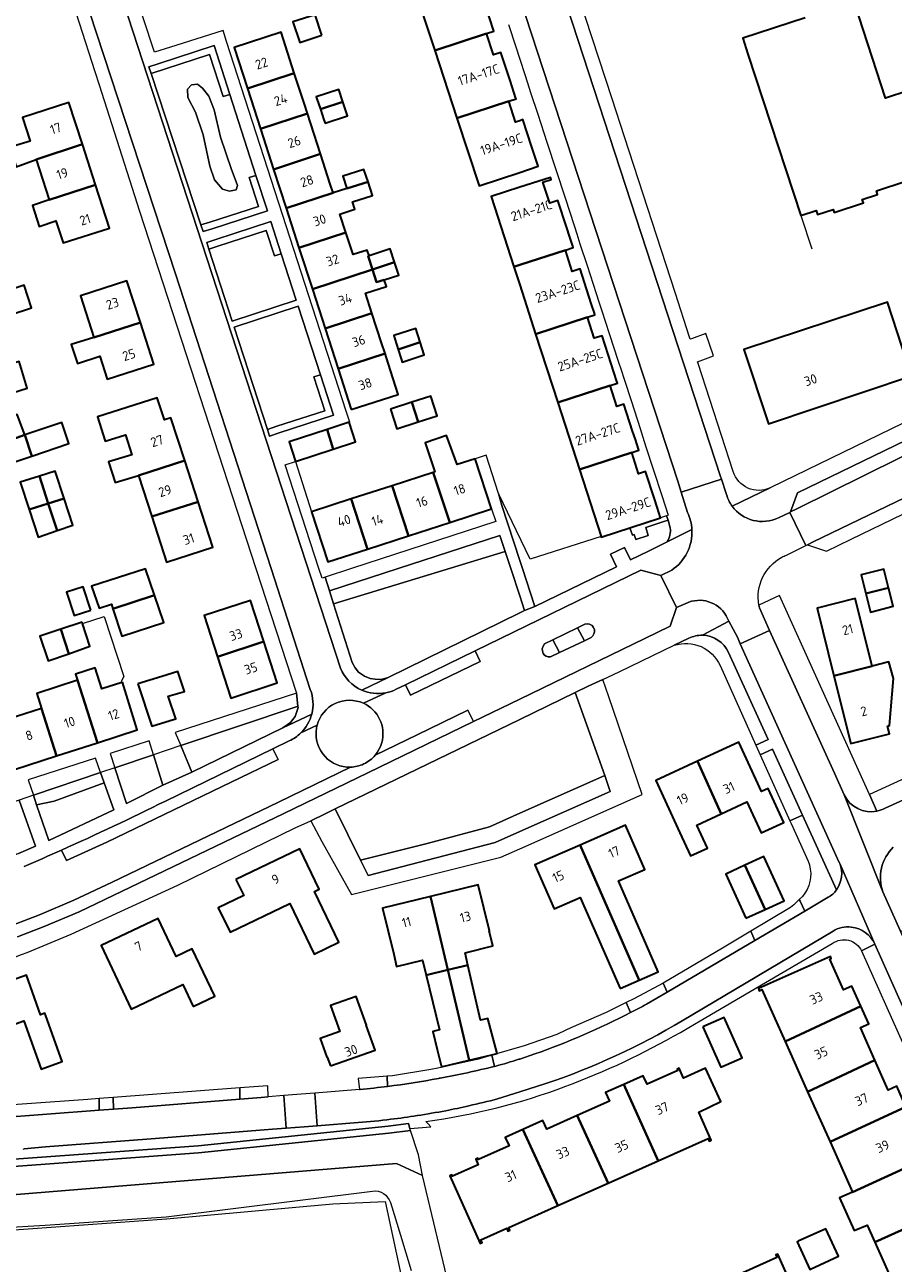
# Model space of a CAD drawing. Extents: x 150256 to 156914, y 461459 to 469481.
# Tile 382 of 656: x 155930 to 156053, y 463401 to 463577. Entities that reach past the tile are written whole.
import ezdxf
from ezdxf.enums import TextEntityAlignment as Align

# ---------------------------------------------------------------- set-up
doc = ezdxf.new("R2010")
doc.units = 0
doc.header["$LTSCALE"] = 0.75
for name, color, linetype, lineweight in [('B-RO-GR-BEPLANTING_CULTUUR_BODEMBEDEKKER-GV', 251, 'CONTINUOUS', 18), ('B-RO-GR-BEPLANTING_CULTUUR_HEESTERS-GV', 251, 'CONTINUOUS', 18), ('B-RO-GR-BEPLANTING_CULTUUR_VASTE PLANTENVAK-GV', 251, 'CONTINUOUS', 18), ('B-RO-GR-GROENVOORZIENING-GV', 251, 'CONTINUOUS', 18), ('B-RO-GR-HAAG-GV', 251, 'CONTINUOUS', 13), ('B-RO-IE-TERREINAFSCHEIDING_KUNSTMATIG_HEKWERK-G', 251, 'IE-TERREINAFSCHEIDING-KUNSTMATIG', 18), ('B-RO-IE-TERREINAFSCHEIDING_KUNSTMATIG_MUUR-G', 251, 'IE-TERREINAFSCHEIDING-KUNSTMATIG-DICHT', 18), ('B-RO-OG-BEBOUWING-GV', 6, 'CONTINUOUS', 35), ('B-RO-OG-BEBOUWING-T18', 1, 'CONTINUOUS', 18), ('B-RO-OG-TERREIN_CULTUURSCHEIDING-GV', 251, 'CONTINUOUS', 18), ('B-RO-OG-WATER_SLOOT-GV', 251, 'CONTINUOUS', 18), ('B-RO-VH-VERHARDING_ASFALT-GV', 251, 'CONTINUOUS', 18), ('B-RO-VH-VERHARDING_BETONSTRAATSTEEN-GV', 251, 'CONTINUOUS', 18), ('B-RO-VH-VERHARDING_TEGEL-GV', 251, 'CONTINUOUS', 18)]:
    doc.layers.add(name, color=color, linetype=linetype, lineweight=lineweight)
doc.styles.add('NLCS-ISO-M200-T18', font='NLCS-ISO.ttf', dxfattribs={"height": 360})
doc.linetypes.add('IE-TERREINAFSCHEIDING-KUNSTMATIG', pattern='A,4,[82,NLCS.SHX,S=0.75,R=90,X=0,Y=0],4,-2', length=10)
doc.linetypes.add('IE-TERREINAFSCHEIDING-KUNSTMATIG-DICHT', pattern='A,8,-1,[82,NLCS.SHX,S=0.75,R=90,X=0,Y=0],-1', length=10)

msp = doc.modelspace()

# ---------------------------------------------------------------- linework, layer by layer
at = {"layer": 'B-RO-GR-BEPLANTING_CULTUUR_BODEMBEDEKKER-GV'}
msp.add_lwpolyline([(155968.51, 463480.466), (155968.332, 463482.301), (155951.106, 463476.729), (155951.888, 463474.864), (155968.385, 463480.424)], close=True, dxfattribs=at)
at = {"layer": 'B-RO-GR-BEPLANTING_CULTUUR_HEESTERS-GV'}
for points in [[(156011.561, 463504.533), (156001.473, 463501.323), (155996.973, 463510.671), (155997.441, 463508.952), (156000, 463501.155), (156000.379, 463500), (156002.103, 463494.748), (156002.146, 463494.618), (156013.753, 463500.248), (156012.893, 463502.045), (156014.865, 463503.007), (156015.715, 463501.216), (156018.264, 463502.472), (156020.955, 463503.799)], [(156021.38, 463505.776), (156021.052, 463506.857), (156020.479, 463506.672), (156017.887, 463505.835), (156018.219, 463504.68), (156016.489, 463504.123), (156016.238, 463504.809), (156015.988, 463504.74), (156015.652, 463505.758), (156020.022, 463507.141), (156020.005, 463507.194), (156011.582, 463504.469), (156011.561, 463504.533)], [(156024.018, 463490.11), (156021.925, 463489.096)], [(156033.521, 463474.923), (156035.265, 463475.709), (156029.65, 463488.074)], [(156028.434, 463486.212), (156033.521, 463474.923)]]:
    msp.add_lwpolyline(points, dxfattribs=at)
for points in [[(156020.955, 463503.799, 0.1584989), (156021.38, 463505.776)], [(156025.939, 463490.524, 0.1186735), (156024.018, 463490.11)], [(156029.65, 463488.074, 0.2871584), (156025.939, 463490.524)], [(156021.925, 463489.096, -0.3859264), (156028.434, 463486.212)]]:
    msp.add_lwpolyline(points, format="xyb", dxfattribs=at)
for points in [[(155972.997, 463496.842), (155973.584, 463494.984), (155997.93, 463502.406), (155997.184, 463504.673), (155982.751, 463500)], [(155942.544, 463471.714), (155948.002, 463473.554), (155947.396, 463475.529), (155941.882, 463473.745)], [(156040.133, 463464.986), (156035.885, 463474.344), (156034.137, 463473.556), (156038.36, 463464.182)], [(155930.967, 463467.812), (155940.496, 463471.024), (155939.766, 463473.06), (155930.232, 463469.977)], [(155978.485, 463456.424), (155996.526, 463461.09), (156000, 463462.636), (156012.827, 463468.346), (156012.088, 463470.598), (156000, 463465.262), (155995.726, 463463.303), (155986.854, 463460.934), (155977.408, 463458.602)], [(155921.338, 463421.756), (155925.378, 463421.954), (155940.315, 463423.078), (155940.28, 463424.746), (155938.686, 463424.625), (155921.306, 463423.395)], [(155942.311, 463423.229), (155945.005, 463423.431), (155960.289, 463424.655), (155960.253, 463426.253), (155942.275, 463424.893)]]:
    msp.add_lwpolyline(points, close=True, dxfattribs=at)
at = {"layer": 'B-RO-GR-BEPLANTING_CULTUUR_VASTE PLANTENVAK-GV'}
for points in [[(156044.955, 463454.365), (156040.133, 463464.986), (156038.36, 463464.182), (156038.533, 463463.797), (156040.935, 463458.467), (156041.131, 463457.905), (156041.255, 463457.323), (156041.307, 463456.73), (156041.286, 463456.135), (156041.191, 463455.547), (156041.024, 463454.975), (156040.789, 463454.429), (156040.487, 463453.915), (156040.125, 463453.443), (156039.69, 463453.011), (156039.809, 463452.75)], [(156039.809, 463452.75), (156040.452, 463451.342), (156043.804, 463453.314)], [(156015.738, 463436.942), (156015.116, 463438.365), (156012.274, 463436.945), (156007.234, 463434.771), (156006.551, 463434.455), (156005.253, 463433.853), (156000.638, 463432.208), (155996.045, 463430.878), (155996.419, 463429.301), (155996.604, 463429.347)], [(155996.419, 463429.301), (155996.045, 463430.878), (155993.973, 463430.278), (155993.078, 463430.085), (155988.356, 463429.065), (155987.405, 463428.86), (155981.93, 463427.969), (155981.173, 463427.911), (155981.244, 463426.464)], [(155999.875, 463430.314), (156000, 463430.353), (156002.157, 463431.075)], [(155988.46, 463427.599), (155988.577, 463427.619), (155988.694, 463427.639)]]:
    msp.add_lwpolyline(points, dxfattribs=at)
for points in [[(156043.804, 463453.314, 0.1089733), (156044.955, 463454.365)], [(156002.157, 463431.075, 0.0333368), (156015.738, 463436.942)], [(155996.604, 463429.347, 0.0113167), (155999.875, 463430.314)], [(155988.694, 463427.639, 0.0147699), (155996.419, 463429.301)], [(155981.244, 463426.464, 0.0137286), (155988.46, 463427.599)]]:
    msp.add_lwpolyline(points, format="xyb", dxfattribs=at)
msp.add_lwpolyline([(156033.355, 463447.166), (156032.833, 463448.503), (156028.78, 463446.1), (156020.363, 463441.122), (156020.919, 463439.849)], close=True, dxfattribs=at)
at = {"layer": 'B-RO-GR-GROENVOORZIENING-GV'}
for points in [[(155958.853, 463567.324), (155956.616, 463574.272), (155948.67, 463571.678), (155947.345, 463571.245), (155947.658, 463570.296), (155955.972, 463573.01), (155957.901, 463567.018)], [(155962.554, 463555.83), (155961.602, 463555.523), (155962.922, 463551.423), (155956.027, 463549.198), (155954.746, 463548.785), (155955.059, 463547.835), (155956.338, 463548.248), (155964.18, 463550.778)], [(155955.87, 463545.346), (155957.151, 463545.766), (155964.015, 463548.017), (155965.188, 463544.397), (155966.14, 463544.705), (155964.657, 463549.28), (155956.84, 463546.716), (155955.562, 463546.297)], [(155964.18, 463519.765), (155964.489, 463518.815), (155965.828, 463519.25), (155973.574, 463521.769), (155971.712, 463527.512), (155970.761, 463527.203), (155972.315, 463522.411), (155965.517, 463520.2)], [(155930.967, 463467.812), (155931.424, 463466.465), (155933.895, 463466.949), (155941.022, 463469.558), (155940.496, 463471.024)]]:
    msp.add_lwpolyline(points, close=True, dxfattribs=at)
at = {"layer": 'B-RO-GR-HAAG-GV'}
for points in [[(155958.853, 463567.324), (155956.616, 463574.272), (155948.67, 463571.678), (155947.345, 463571.245), (155947.658, 463570.296), (155955.972, 463573.01), (155957.901, 463567.018)], [(155954.746, 463548.785), (155955.059, 463547.835), (155956.338, 463548.248), (155964.18, 463550.778), (155962.554, 463555.83), (155961.602, 463555.523), (155962.922, 463551.423), (155956.027, 463549.198)], [(155966.14, 463544.705), (155964.657, 463549.28), (155956.84, 463546.716), (155955.562, 463546.297), (155955.87, 463545.346), (155957.151, 463545.766), (155964.015, 463548.017), (155965.188, 463544.397)], [(155964.18, 463519.765), (155964.489, 463518.815), (155965.828, 463519.25), (155973.574, 463521.769), (155971.712, 463527.512), (155970.761, 463527.203), (155972.315, 463522.411), (155965.517, 463520.2)], [(155941.022, 463469.558), (155940.496, 463471.024), (155930.967, 463467.812), (155931.424, 463466.465), (155933.895, 463466.949)]]:
    msp.add_lwpolyline(points, close=True, dxfattribs=at)
at = {"layer": 'B-RO-IE-TERREINAFSCHEIDING_KUNSTMATIG_HEKWERK-G'}
for points in [[(156039.896, 463550.149), (156041.45, 463545.397)], [(156015.715, 463501.216), (156014.865, 463503.007), (156012.893, 463502.045), (156013.753, 463500.248)], [(155926.278, 463405.958), (155949.836, 463407.648), (155973.453, 463409.78), (155980.91, 463410.131), (155984.795, 463392.087), (155988.338, 463374.684)]]:
    msp.add_lwpolyline(points, dxfattribs=at)
at = {"layer": 'B-RO-IE-TERREINAFSCHEIDING_KUNSTMATIG_MUUR-G'}
for points in [[(155968.157, 463515.19), (155970.451, 463508.043)], [(155937.928, 463492.195), (155941.013, 463493.207), (155943.808, 463484.688), (155943.486, 463484.072), (155943.499, 463483.822)]]:
    msp.add_lwpolyline(points, dxfattribs=at)
at = {"layer": 'B-RO-OG-BEBOUWING-GV'}
for points in [[(155995.429, 463579.054), (155994.173, 463582.887), (155993.113, 463582.54), (155992.13, 463585.541), (155993.298, 463585.924), (155993.196, 463586.235), (155984.691, 463583.448), (155987.935, 463573.549), (155995.303, 463575.963), (155996.332, 463576.3), (155996.242, 463576.575), (155995.81, 463577.891)], [(155971.9, 463575.718), (155970.944, 463578.646), (155967.811, 463577.623), (155968.767, 463574.695)], [(155961.34, 463568.157), (155967.995, 463570.362), (155966.12, 463576.158), (155959.45, 463574)], [(155998.597, 463569.418), (155997.326, 463573.297), (155996.295, 463572.933), (155995.303, 463575.963), (155987.935, 463573.549), (155991.087, 463563.928), (155998.456, 463566.343), (155999.493, 463566.683), (155999.424, 463566.893), (155998.982, 463568.244)], [(155967.995, 463570.362), (155961.34, 463568.157), (155963.192, 463562.435), (155969.857, 463564.607), (155969.377, 463566.09)], [(155971.702, 463565.208), (155974.907, 463566.253), (155974.32, 463568.035), (155971.118, 463566.98), (155971.214, 463566.688)], [(155937.91, 463560.261), (155936.003, 463566.173), (155929.421, 463564.049), (155930.512, 463560.667), (155927.657, 463559.819), (155928.533, 463557.035), (155931.353, 463558.061)], [(155974.907, 463566.253), (155971.702, 463565.208), (155972.19, 463563.728), (155972.357, 463563.223), (155975.558, 463564.278)], [(156001.741, 463559.825), (156000.459, 463563.738), (156000, 463563.587), (155999.421, 463563.398), (155998.456, 463566.343), (155991.087, 463563.928), (155994.221, 463554.363), (156000, 463556.256), (156002.628, 463557.118)], [(155963.192, 463562.435), (155965.057, 463556.671), (155971.71, 463558.881), (155970.336, 463563.128), (155969.857, 463564.607)], [(155933.2, 463552.337), (155939.773, 463554.488), (155937.91, 463560.261), (155931.353, 463558.061)], [(155971.71, 463558.881), (155965.057, 463556.671), (155966.835, 463551.174), (155973.508, 463553.324), (155973.106, 463554.565)], [(155975.443, 463553.947), (155978.462, 463554.92), (155977.884, 463556.684), (155974.878, 463555.7)], [(155968.659, 463545.537), (155975.319, 463547.725), (155974.477, 463550.329), (155976.602, 463551.028), (155976.252, 463552.047), (155979.097, 463552.979), (155978.462, 463554.92), (155975.443, 463553.947), (155973.508, 463553.324), (155966.835, 463551.174)], [(156006.489, 463545.217), (156007.587, 463545.572), (156007.52, 463545.779), (156007.069, 463547.174), (156006.683, 463548.367), (156005.42, 463552.268), (156004.267, 463551.872), (156003.298, 463554.869), (156004.452, 463555.242), (156004.353, 463555.548), (156000, 463554.139), (155995.937, 463552.825), (155999.165, 463542.848), (156000, 463543.118)], [(155939.773, 463554.488), (155933.2, 463552.337), (155930.82, 463551.558), (155931.795, 463548.579), (155934.163, 463549.351), (155935.171, 463546.228), (155941.753, 463548.351)], [(155975.319, 463547.725), (155968.659, 463545.537), (155970.559, 463539.664), (155979.095, 463542.456), (155978.477, 463544.356), (155978.614, 463544.401), (155978.357, 463545.226), (155976.332, 463544.595)], [(155979.095, 463542.456), (155982.246, 463543.487), (155981.629, 463545.382), (155978.614, 463544.401), (155978.477, 463544.356)], [(156009.818, 463538.661), (156008.56, 463542.551), (156007.466, 463542.197), (156006.489, 463545.217), (156000, 463543.118), (155999.165, 463542.848), (156000, 463540.266), (156002.257, 463533.291), (156009.622, 463535.674), (156010.674, 463536.014), (156010.602, 463536.239), (156010.192, 463537.505)], [(155972.364, 463534.086), (155979.028, 463536.264), (155978.117, 463539.077), (155981.088, 463540.039), (155980.778, 463540.994), (155979.687, 463540.639), (155979.095, 463542.456), (155970.559, 463539.664)], [(155982.246, 463543.487), (155979.095, 463542.456), (155979.687, 463540.639), (155980.778, 463540.994), (155982.839, 463541.665)], [(155939.535, 463532.809), (155946.15, 463534.925), (155944.239, 463540.863), (155937.628, 463538.736)], [(155924.745, 463535.057), (155930.701, 463537.005), (155929.669, 463540.233), (155923.685, 463538.299)], [(156055.626, 463527.357), (156052.224, 463537.802), (156031.83, 463531.088), (156035.334, 463520.565)], [(155972.364, 463534.086), (155974.225, 463528.335), (155980.889, 463530.512), (155980.396, 463532.035), (155979.028, 463536.264)], [(156013.36, 463527.869), (156012.974, 463529.061), (156011.682, 463533.054), (156010.585, 463532.699), (156009.622, 463535.674), (156002.257, 463533.291), (156005.401, 463523.574), (156012.82, 463525.974), (156013.864, 463526.311), (156013.789, 463526.543)], [(155946.15, 463534.925), (155939.535, 463532.809), (155936.342, 463531.788), (155937.231, 463529.12), (155940.384, 463530.171), (155941.437, 463526.898), (155948.048, 463529.026)], [(155985.869, 463532.139), (155985.239, 463534.1), (155982.115, 463533.095), (155982.261, 463532.639), (155982.75, 463531.12)], [(155982.75, 463531.12), (155983.183, 463529.773), (155983.33, 463529.316), (155986.454, 463530.321), (155985.869, 463532.139)], [(155976.094, 463522.558), (155982.764, 463524.716), (155981.323, 463529.171), (155980.889, 463530.512), (155974.225, 463528.335)], [(155927.988, 463524.928), (155930.076, 463525.631), (155928.936, 463529.418), (155926.763, 463528.714)], [(156012.82, 463525.974), (156005.401, 463523.574), (156008.475, 463514.073), (156015.904, 463516.476), (156016.907, 463516.8), (156016.855, 463516.959), (156016.413, 463518.327), (156016.027, 463519.518), (156014.789, 463523.345), (156013.776, 463523.017)], [(155945.889, 463513.208), (155952.461, 463515.321), (155950.493, 463521.413), (155949.551, 463521.109), (155948.537, 463524.249), (155940.055, 463521.524), (155941.161, 463518.083), (155944.016, 463519.006), (155944.941, 463516.143), (155941.642, 463515.13), (155942.588, 463512.226)], [(155981.66, 463522.627), (155982.563, 463519.841), (155985.598, 463520.825), (155984.689, 463523.609)], [(155985.598, 463520.825), (155988.288, 463521.697), (155987.385, 463524.483), (155984.689, 463523.609)], [(155929.737, 463518.975), (155928.674, 463521.872), (155923.32, 463520.112), (155924.327, 463517.055)], [(155930.741, 463515.976), (155935.978, 463517.73), (155935.016, 463520.755), (155929.737, 463518.975)], [(155973.537, 463516.95), (155972.662, 463519.745), (155967.247, 463517.974), (155968.157, 463515.19)], [(155972.662, 463519.745), (155973.537, 463516.95), (155976.705, 463517.986), (155975.794, 463520.77)], [(155929.737, 463518.975), (155924.327, 463517.055), (155925.285, 463514.149), (155930.741, 463515.976)], [(155987.718, 463513.655), (155990.073, 463506.558), (155996.003, 463508.485), (155993.692, 463515.595), (155991.098, 463514.753), (155989.628, 463518.873), (155986.573, 463517.841), (155987.935, 463513.725)], [(156019.518, 463508.7), (156019.135, 463509.884), (156017.872, 463513.787), (156016.878, 463513.465), (156015.904, 463516.476), (156008.475, 463514.073), (156011.561, 463504.533), (156011.582, 463504.469), (156020.005, 463507.194), (156019.998, 463507.216)], [(155947.772, 463507.38), (155954.351, 463509.471), (155952.461, 463515.321), (155945.889, 463513.208)], [(155933.064, 463509.248), (155931.809, 463513.124), (155929.062, 463512.261), (155930.339, 463508.395)], [(155931.809, 463513.124), (155933.064, 463509.248), (155935.312, 463509.951), (155934.051, 463513.829)], [(155990.073, 463506.558), (155987.718, 463513.655), (155981.902, 463511.764), (155984.194, 463504.648)], [(155981.902, 463511.764), (155976.092, 463509.876), (155978.374, 463502.757), (155984.194, 463504.648)], [(155933.064, 463509.248), (155930.339, 463508.395), (155931.639, 463504.461), (155934.313, 463505.388)], [(155933.064, 463509.248), (155934.313, 463505.388), (155936.545, 463506.162), (155935.312, 463509.951)], [(155954.351, 463509.471), (155947.772, 463507.38), (155949.864, 463500.903), (155956.433, 463503.025)], [(155976.092, 463509.876), (155970.451, 463508.043), (155972.762, 463500.933), (155978.374, 463502.757)], [(155942.256, 463494.293), (155948.153, 463496.208), (155946.888, 463499.967), (155939.227, 463497.476), (155940.316, 463494.36), (155942.053, 463494.917)], [(156052.358, 463497.259), (156051.694, 463499.897), (156048.495, 463499.092), (156049.159, 463496.454)], [(155939.091, 463494.075), (155938.011, 463497.405), (155935.681, 463496.649), (155936.761, 463493.319)], [(156049.159, 463496.454), (156049.821, 463493.827), (156053.02, 463494.632), (156052.358, 463497.259)], [(155948.153, 463496.208), (155942.256, 463494.293), (155943.533, 463490.374), (155949.456, 463492.336)], [(155963.659, 463489.628), (155961.77, 463495.46), (155955.223, 463493.354), (155957.1, 463487.484)], [(156050.058, 463486.123), (156047.64, 463495.732), (156042.204, 463494.367), (156044.614, 463484.766)], [(155935.999, 463487.908), (155934.869, 463491.402), (155931.867, 463490.417), (155933.054, 463486.872)], [(155937.867, 463492.385), (155934.869, 463491.402), (155935.999, 463487.908), (155938.97, 463488.954), (155937.928, 463492.195)], [(155957.1, 463487.484), (155958.979, 463481.605), (155965.556, 463483.77), (155963.659, 463489.628)], [(156044.614, 463484.766), (156047.024, 463475.165), (156052.472, 463476.533), (156052.197, 463477.625), (156052.5, 463477.69), (156053.041, 463484.393), (156052.42, 463486.744), (156050.058, 463486.123)], [(155943.598, 463483.854), (155943.499, 463483.822), (155940.693, 463482.915), (155939.726, 463485.904), (155936.94, 463485.003), (155937.222, 463484.13), (155940.059, 463475.268), (155945.701, 463477.098)], [(155945.805, 463483.648), (155947.776, 463477.631), (155950.397, 463478.421), (155951.162, 463478.651), (155950.109, 463481.865), (155952.398, 463482.554), (155951.48, 463485.359), (155949.191, 463484.669)], [(155940.059, 463475.268), (155937.222, 463484.13), (155931.45, 463482.265), (155932.132, 463480.148), (155934.254, 463473.384)], [(155926.153, 463478.216), (155928.301, 463471.453), (155934.254, 463473.384), (155932.132, 463480.148)], [(156028.619, 463465.182), (156032.255, 463466.858), (156034.282, 463462.458), (156037.488, 463463.935), (156035.258, 463468.776), (156034.341, 463468.353), (156031.115, 463475.356), (156025.216, 463472.639)], [(156025.216, 463472.639), (156019.318, 463469.922), (156022.748, 463462.477), (156024.259, 463459.196), (156026.648, 463460.296), (156025.137, 463463.578), (156028.619, 463465.182)], [(156016.953, 463441.542), (156019.662, 463442.727), (156014.018, 463455.648), (156017.748, 463457.28), (156015.011, 463463.537), (156008.585, 463460.726)], [(155959.721, 463455.832), (155960.815, 463453.551), (155957.208, 463451.822), (155958.871, 463448.352), (155967.374, 463452.428), (155970.813, 463445.256), (155974.316, 463446.935), (155970.852, 463454.162), (155971.534, 463454.49), (155968.804, 463460.186)], [(156014.245, 463440.358), (156016.953, 463441.542), (156008.585, 463460.726), (156002.16, 463457.916), (156004.897, 463451.659), (156008.601, 463453.279)], [(156031.962, 463457.856), (156034.832, 463451.566), (156037.539, 463452.8), (156034.671, 463459.091)], [(156032.12, 463450.33), (156034.832, 463451.566), (156031.962, 463457.856), (156029.253, 463456.622)], [(155992.239, 463445.449), (155996.182, 463446.417), (155995.66, 463448.545), (155995.717, 463448.559), (155994.11, 463455.109), (155987.314, 463453.442), (155989.789, 463443.003), (155992.648, 463443.657)], [(155982.124, 463445.224), (155982.53, 463443.51), (155986.175, 463444.374), (155986.697, 463442.246), (155989.789, 463443.003), (155987.314, 463453.442), (155980.517, 463451.775)], [(155953.663, 463437.832), (155956.707, 463439.273), (155953.511, 463446.021), (155951.209, 463444.931), (155948.665, 463450.305), (155940.565, 463446.47), (155944.839, 463437.443), (155952.198, 463440.927)], [(156037.677, 463432.848), (156048.439, 463437.879), (156047.171, 463440.71), (156045.968, 463440.172), (156044.026, 463444.525), (156044.227, 463444.616), (156044.096, 463444.909), (156033.875, 463440.346), (156034.009, 463440.055), (156034.382, 463440.221)], [(155932.707, 463436.483), (155932.576, 463436.848), (155931.98, 463436.635), (155929.962, 463442.271), (155920.959, 463439.046), (155923.301, 463432.506), (155927.531, 463434.02), (155927.213, 463434.908), (155929.594, 463435.76), (155932.043, 463428.921), (155935.031, 463429.991), (155935.032, 463429.991)], [(155989.789, 463443.003), (155986.697, 463442.246), (155988.599, 463434.477), (155987.647, 463434.244), (155988.268, 463431.706), (155988.872, 463429.24), (155992.831, 463430.179)], [(155989.789, 463443.003), (155992.831, 463430.179), (155996.031, 463430.938), (155996.789, 463431.117), (155995.475, 463436.106), (155994.427, 463435.866), (155992.648, 463443.657)], [(155973.127, 463429.382), (155979.456, 463431.622), (155978.205, 463435.158), (155978.242, 463435.171), (155976.804, 463439.233), (155973.157, 463437.943), (155974.458, 463434.267), (155971.685, 463433.286), (155972.631, 463430.612), (155972.685, 463430.631)], [(156048.439, 463437.879), (156037.677, 463432.848), (156040.868, 463425.709), (156050.436, 463430.173), (156048.358, 463434.831), (156049.563, 463435.37)], [(156026.005, 463434.902), (156028.559, 463429.197), (156031.568, 463430.544), (156029.014, 463436.249)], [(156044.05, 463418.588), (156054.831, 463423.562), (156053.526, 463426.483), (156052.322, 463425.945), (156050.436, 463430.173), (156040.868, 463425.709)], [(156014.779, 463426.735), (156019.666, 463415.911), (156026.732, 463419.064), (156026.899, 463418.69), (156027.192, 463418.82), (156025.421, 463422.79), (156028.567, 463424.31), (156026.379, 463429.067), (156023.249, 463427.656), (156022.629, 463429.046), (156022.335, 463428.915), (156022.426, 463428.715), (156018.072, 463426.762), (156017.534, 463427.965)], [(156019.666, 463415.911), (156014.779, 463426.735), (156012.192, 463425.58), (156012.729, 463424.377), (156008.137, 463422.331), (156012.541, 463412.732)], [(156056.834, 463415.845), (156054.717, 463420.594), (156055.918, 463421.13), (156054.831, 463423.562), (156044.05, 463418.588), (156047.237, 463411.457)], [(156008.137, 463422.331), (156003.834, 463420.413), (156003.298, 463421.614), (156000.46, 463420.345), (156005.409, 463409.549), (156012.541, 463412.732)], [(156005.409, 463409.549), (156000.46, 463420.345), (155997.956, 463419.226), (155998.491, 463418.022), (155994.125, 463416.088), (155994.038, 463416.283), (155993.748, 463416.153), (155994.111, 463415.341), (155990.46, 463413.708), (155990.366, 463413.918), (155990.074, 463413.787), (155994.376, 463404.165), (155994.668, 463404.296), (155994.497, 463404.68), (155998.149, 463406.312), (155998.32, 463405.929), (155998.614, 463406.059), (155998.443, 463406.441)], [(156061.226, 463409.234), (156059.883, 463412.243), (156058.679, 463411.705), (156056.834, 463415.845), (156047.237, 463411.457), (156045.412, 463410.623), (156047.475, 463405.99), (156049.341, 463406.749), (156050.42, 463404.336)], [(156061.226, 463409.234), (156050.42, 463404.336), (156054.723, 463394.707), (156054.342, 463394.538), (156054.472, 463394.245), (156063.769, 463398.403), (156063.637, 463398.697), (156063.427, 463398.601), (156062.218, 463401.315), (156063.35, 463401.817), (156063.221, 463402.106), (156063.01, 463402.009), (156061.066, 463406.365), (156062.268, 463406.9)], [(156041.299, 463400.522), (156045.254, 463402.354), (156043.444, 463406.232), (156039.546, 463404.466), (156039.39, 463404.395), (156041.2, 463400.476)], [(156029.279, 463398.923), (156034.288, 463388.144), (156037.01, 463389.362), (156036.47, 463390.563), (156040.818, 463392.512), (156040.905, 463392.308), (156041.191, 463392.435), (156036.637, 463402.664), (156036.344, 463402.534), (156036.515, 463402.152)]]:
    msp.add_lwpolyline(points, close=True, dxfattribs=at)
for points in [[(156055.097, 463567.814), (156051.93, 463566.778), (156047.505, 463580.307)], [(156040.543, 463578.198), (156031.672, 463575.296), (156032.407, 463573.049), (156039.896, 463550.149), (156042.064, 463550.858), (156042.255, 463550.274), (156044.482, 463551.002), (156044.622, 463550.575), (156048.784, 463551.936), (156048.635, 463552.39), (156050.813, 463553.102), (156050.637, 463553.641), (156058.853, 463556.329)]]:
    msp.add_lwpolyline(points, dxfattribs=at)
at = {"layer": 'B-RO-OG-TERREIN_CULTUURSCHEIDING-GV'}
for points in [[(155962.554, 463555.83), (155958.853, 463567.324), (155957.901, 463567.018), (155955.972, 463573.01), (155947.658, 463570.296), (155954.746, 463548.785), (155956.027, 463549.198), (155962.922, 463551.423), (155961.602, 463555.523)], [(155954.247, 463568.768), (155953.422, 463568.663), (155952.823, 463568.066), (155952.89, 463566.871), (155953.954, 463564.813), (155955.084, 463561.56), (155956.014, 463557.112), (155956.679, 463555.187), (155957.809, 463553.859), (155958.807, 463553.593), (155959.737, 463553.793), (155959.937, 463554.39), (155959.737, 463554.921), (155959.073, 463556.647), (155957.544, 463561.228), (155956.613, 463565.145), (155955.882, 463567.07), (155954.986, 463568.194)], [(155954.247, 463568.768), (155954.986, 463568.194), (155955.882, 463567.07), (155956.613, 463565.145), (155957.544, 463561.228), (155959.073, 463556.647), (155959.737, 463554.921), (155959.937, 463554.39), (155959.737, 463553.793), (155958.807, 463553.593), (155957.809, 463553.859), (155956.679, 463555.187), (155956.014, 463557.112), (155955.084, 463561.56), (155953.954, 463564.813), (155952.89, 463566.871), (155952.823, 463568.066), (155953.422, 463568.663)], [(155955.87, 463545.346), (155959.187, 463535.136), (155968.285, 463538.086), (155966.14, 463544.705), (155965.188, 463544.397), (155964.015, 463548.017), (155957.151, 463545.766)], [(155971.712, 463527.512), (155968.562, 463537.231), (155959.465, 463534.282), (155964.18, 463519.765), (155965.517, 463520.2), (155972.315, 463522.411), (155970.761, 463527.203)], [(155997.93, 463502.406), (155973.584, 463494.984), (155976.21, 463486.669), (155976.63, 463485.919), (155977.114, 463485.296), (155977.981, 463484.696), (155978.748, 463484.4), (155979.475, 463484.268), (155980.308, 463484.263), (155981.306, 463484.52), (156000, 463493.694), (156000.684, 463494.03), (156000, 463496.11), (155998.721, 463500)], [(155973.806, 463465.875), (155977.408, 463458.602), (155986.854, 463460.934), (155995.726, 463463.303), (156000, 463465.262), (156012.088, 463470.598), (156007.87, 463482.386), (156000, 463478.541), (155979.587, 463468.67)], [(155951.888, 463474.864), (155953.466, 463471.099), (155966.384, 463477.38), (155967.475, 463478.122), (155968.11, 463478.986), (155968.528, 463480.282), (155968.51, 463480.466), (155968.385, 463480.424)], [(155949.324, 463469.247), (155948.002, 463473.554), (155942.544, 463471.714), (155944.196, 463466.644)], [(155941.022, 463469.558), (155933.895, 463466.949), (155931.424, 463466.465), (155933.147, 463461.391), (155942.395, 463465.728)], [(155928.95, 463467.132), (155922.779, 463465.052), (155922.654, 463465.01), (155923.537, 463462.088), (155923.946, 463461.19), (155924.477, 463460.533), (155925.27, 463459.923), (155926.236, 463459.506), (155927.39, 463459.32), (155928.044, 463459.378), (155928.847, 463459.547), (155931.25, 463460.59)]]:
    msp.add_lwpolyline(points, close=True, dxfattribs=at)
msp.add_lwpolyline([(155927.542, 463415.064), (155954.416, 463417.032), (155981.414, 463419.843), (155984.508, 463420.219), (155984.422, 463420.491), (155984.2, 463421.189), (155981.302, 463420.837), (155954.328, 463418.028), (155928.239, 463416.118)], dxfattribs=at)
at = {"layer": 'B-RO-OG-WATER_SLOOT-GV'}
for points in [[(155925.957, 463410.892), (155926.195, 463410.911), (155982.522, 463415.501), (155986.182, 463413.794), (155985.612, 463416.736), (155984.508, 463420.219), (155981.414, 463419.843), (155954.416, 463417.032), (155927.542, 463415.064)], [(155986.182, 463413.794), (155982.522, 463415.501), (155926.195, 463410.911), (155925.957, 463410.892), (155926.023, 463409.353), (155926.247, 463406.372), (155932.65, 463406.741), (155949.807, 463407.947), (155979.104, 463411.61)], [(155985.986, 463393.522), (155988.338, 463374.684), (155993.687, 463331.85), (155993.739, 463331.729), (155998.485, 463332.142), (155995.316, 463366.477), (155993.923, 463381.572), (155986.182, 463413.794)], [(155981.634, 463409.983), (155983.094, 463405.318), (155984.568, 463400.327)]]:
    msp.add_lwpolyline(points, dxfattribs=at)
msp.add_lwpolyline([(155979.104, 463411.61, -0.3601063), (155981.634, 463409.983)], format="xyb", dxfattribs=at)
at = {"layer": 'B-RO-VH-VERHARDING_ASFALT-GV'}
for points in [[(155992.68, 463603.461), (156000, 463581.044), (156022.433, 463512.401), (156022.925, 463510.828), (156028.636, 463512.693), (156028.508, 463513.081), (156004.532, 463586.622), (156004.496, 463586.736), (156003.062, 463591.146), (156001.378, 463590.622), (155999.631, 463590.875), (155998.16, 463591.857), (155997.262, 463593.373), (155997.102, 463595.133), (155997.711, 463596.791), (155998.978, 463598.022), (156000.649, 463598.586), (155999.32, 463602.688), (155995.782, 463613.453), (155975.768, 463674.366)], [(155974.538, 463485.846), (155941.592, 463587.103)], [(155936.88, 463585.288), (155951.113, 463541.824), (155964.699, 463500), (155970.274, 463482.838)], [(155979.493, 463473.511), (155985.445, 463476.401), (155992.641, 463479.896), (155993.429, 463478.274), (156000, 463481.464), (156017.752, 463490.071), (156021.367, 463491.816), (156022.269, 463494.467), (156020.05, 463498.988), (156017.181, 463499.778), (155993.668, 463488.31), (155994.395, 463486.814), (155984.489, 463482.031), (155983.781, 463483.488), (155982.472, 463482.85)], [(156073.782, 463404.592), (156072.887, 463406.585), (156054.022, 463448.582), (156051.568, 463454.071), (156046.078, 463467.854), (156044.694, 463470.929), (156035.483, 463491.213), (156031.313, 463489.323), (156045.369, 463458.25), (156045.383, 463458.215), (156045.429, 463458.109), (156050.419, 463446.652), (156070.898, 463400.817), (156072.915, 463396.058), (156075.504, 463394.996), (156079.31, 463397.156), (156076.995, 463402.309)], [(156091.986, 463484.329), (156084.256, 463480.785), (156073.219, 463475.741), (156066.025, 463472.434), (156058.632, 463469.066), (156051.86, 463465.985)], [(155980.982, 463482.351), (155977.823, 463480.859), (155978.187, 463480.672), (155978.534, 463480.454), (155978.861, 463480.208), (155979.166, 463479.934), (155979.445, 463479.634), (155979.698, 463479.312), (155979.922, 463478.969), (155980.116, 463478.608), (155980.277, 463478.232), (155980.406, 463477.844), (155980.501, 463477.445), (155980.561, 463477.04)], [(155977.823, 463480.859), (155980.982, 463482.351)], [(155928.697, 463447.682), (155932.496, 463449.147), (155937.451, 463451.253), (155966.534, 463465.219), (155978.457, 463471.007), (155993.429, 463478.274), (155992.641, 463479.896), (155985.445, 463476.401), (155979.493, 463473.511)], [(155971.243, 463477.752), (155968.943, 463476.666)], [(155968.943, 463476.666), (155971.243, 463477.752)], [(155967.275, 463475.516), (155964.963, 463474.395), (155965.696, 463472.886), (155959.047, 463469.642), (155941.403, 463461.143), (155935.651, 463458.527), (155934.932, 463460.006)], [(155934.932, 463460.006), (155935.651, 463458.527), (155941.403, 463461.143), (155959.047, 463469.642), (155965.696, 463472.886), (155964.963, 463474.395), (155949.693, 463466.984)], [(155975.96, 463471.796), (155965.75, 463466.838), (155942.054, 463455.437), (155936.71, 463452.895), (155931.818, 463450.815), (155926.372, 463448.726), (155925.762, 463448.133)], [(155926.372, 463448.726), (155931.818, 463450.815), (155936.71, 463452.895), (155942.054, 463455.437), (155965.75, 463466.838), (155975.96, 463471.796)], [(156046.078, 463467.854), (156051.568, 463454.071)], [(156050.419, 463446.652), (156045.429, 463458.109)], [(156045.019, 463454.444), (156044.955, 463454.365)], [(156043.804, 463453.314), (156040.452, 463451.342), (156033.355, 463447.166), (156020.919, 463439.849), (156018.001, 463438.133)], [(156023.084, 463435.767), (156044.475, 463448.525)], [(156002.157, 463431.075), (156000, 463430.353), (155999.875, 463430.314)], [(155996.604, 463429.347), (155996.419, 463429.301)], [(155988.694, 463427.639), (155988.577, 463427.619), (155988.46, 463427.599)], [(155996.856, 463424.695), (156000, 463425.687), (156003.702, 463426.856)], [(155960.289, 463424.655), (155945.005, 463423.431), (155942.311, 463423.229), (155940.315, 463423.078), (155925.378, 463421.954), (155921.338, 463421.756), (155918.342, 463421.61), (155914.745, 463421.434), (155891.38, 463420.943), (155885.917, 463420.915), (155880.981, 463420.889), (155877.296, 463420.87), (155875.158, 463420.858), (155875.238, 463416.122), (155907.622, 463416.569), (155912.867, 463416.694), (155912.891, 463416.693), (155916.224, 463416.77)], [(155929.515, 463417.573), (155929.631, 463417.584), (155932.665, 463417.869), (155947.678, 463419.018), (155963.717, 463420.307), (155964.896, 463420.402), (155966.865, 463420.551), (155966.496, 463425.152), (155964.28, 463424.975), (155963.282, 463424.895), (155960.289, 463424.655)], [(155977.357, 463426.022), (155977.252, 463426.014), (155970.909, 463425.505), (155971.259, 463420.884), (155977.08, 463421.325)], [(155985.443, 463422.318), (155985.478, 463422.323)]]:
    msp.add_lwpolyline(points, dxfattribs=at)
for points in [[(156063.51, 463520.435), (156039.36, 463508.48), (156038.453, 463508.031), (156038.335, 463507.975), (156040.618, 463503.274), (156040.837, 463503.381), (156041.636, 463503.768), (156105.662, 463534.666), (156103.28, 463539.582), (156096.972, 463536.62), (156083.914, 463530.312), (156071.446, 463524.276)], [(156008.202, 463491.578), (156009.23, 463492.081), (156009.603, 463492.136), (156009.92, 463492.092), (156010.27, 463491.907), (156010.439, 463491.692), (156010.594, 463491.331), (156010.6, 463491.023), (156010.512, 463490.72), (156010.36, 463490.435), (156010.158, 463490.222), (156009.184, 463489.747), (156005.636, 463488.063), (156004.379, 463487.468), (156004.052, 463487.453), (156003.757, 463487.534), (156003.518, 463487.714), (156003.34, 463487.953), (156003.23, 463488.304), (156003.203, 463488.611), (156003.327, 463488.982), (156003.525, 463489.301), (156004.717, 463489.881)], [(155993.668, 463488.31), (155983.781, 463483.488), (155984.489, 463482.031), (155994.395, 463486.814)], [(155969.413, 463420.744), (155971.259, 463420.884), (155970.909, 463425.505), (155968.976, 463425.35), (155966.496, 463425.152), (155966.865, 463420.551)]]:
    msp.add_lwpolyline(points, close=True, dxfattribs=at)
for points in [[(155977.578, 463482.735, -0.1942759), (155974.538, 463485.846)], [(155970.274, 463482.838, -0.1556371), (155970.475, 463479.336)], [(155980.982, 463482.351, -0.1509994), (155977.578, 463482.735)], [(155982.472, 463482.85, -0.0690276), (155980.982, 463482.351)], [(155971.243, 463477.752, -0.4660976), (155977.823, 463480.859)], [(155970.475, 463479.336, -0.1356275), (155968.943, 463476.666)], [(155971.108, 463476.992, -0.0409013), (155971.243, 463477.752)], [(155968.943, 463476.666, -0.0879056), (155967.275, 463475.516)], [(155975.96, 463471.796, -0.450037), (155971.108, 463476.992)], [(155980.561, 463477.04, -0.2017195), (155979.493, 463473.511)], [(155977.858, 463472.245, -0.1037223), (155975.96, 463471.796)], [(155979.493, 463473.511, -0.1099804), (155977.858, 463472.245)], [(155949.693, 463466.984, -0.0112596), (155934.932, 463460.006)], [(156050.716, 463465.561, -0.3464435), (156046.078, 463467.854)], [(156051.86, 463465.985, -0.0731039), (156050.716, 463465.561)], [(155934.932, 463460.006, -0.0038784), (155929.654, 463457.706)], [(156051.568, 463454.071, -0.2944017), (156053.028, 463460.423)], [(156045.429, 463458.109, -0.2526425), (156045.019, 463454.444)], [(156044.955, 463454.365, -0.1089733), (156043.804, 463453.314)], [(156044.475, 463448.525, -0.1655394), (156047.06, 463449.077)], [(156047.06, 463449.077, -0.2676356), (156050.419, 463446.652)], [(156015.738, 463436.942, -0.0333368), (156002.157, 463431.075)], [(156018.001, 463438.133, -0.0138234), (156015.738, 463436.942)], [(156003.702, 463426.856, 0.051013), (156023.084, 463435.767)], [(155999.875, 463430.314, -0.0113167), (155996.604, 463429.347)], [(155996.419, 463429.301, -0.0147699), (155988.694, 463427.639)], [(155981.244, 463426.464, -0.0071982), (155977.357, 463426.022)], [(155988.46, 463427.599, -0.0137286), (155981.244, 463426.464)], [(155992.79, 463423.712, 0.0105533), (155996.856, 463424.695)], [(155985.478, 463422.323, 0.0104047), (155989.511, 463423.017)], [(155989.511, 463423.017, 0.0088969), (155992.79, 463423.712)], [(155977.08, 463421.325, 0.0112327), (155981.716, 463421.793)], [(155981.716, 463421.793, 0.0136771), (155985.443, 463422.318)]]:
    msp.add_lwpolyline(points, format="xyb", dxfattribs=at)
at = {"layer": 'B-RO-VH-VERHARDING_BETONSTRAATSTEEN-GV'}
for points in [[(156040.837, 463503.381), (156043.541, 463502.461), (156047.031, 463504.147), (156109.034, 463534.178), (156120.165, 463539.58), (156121.084, 463542.111), (156110.436, 463536.973), (156105.662, 463534.666), (156041.636, 463503.768)], [(156038.453, 463508.031), (156039.36, 463508.48), (156063.51, 463520.435), (156061.116, 463521.249), (156039.44, 463510.743)]]:
    msp.add_lwpolyline(points, close=True, dxfattribs=at)
for points in [[(156029.36, 463510.495), (156028.636, 463512.693), (156022.925, 463510.828), (156023.819, 463507.973)], [(156038.335, 463507.975), (156036.723, 463507.208)], [(156037.856, 463501.921), (156040.618, 463503.274), (156038.335, 463507.975)], [(156021.591, 463499.779), (156020.05, 463498.988), (156022.269, 463494.467), (156023.912, 463495.195), (156023.989, 463495.222)], [(156029.497, 463492.927), (156029.71, 463492.519), (156030.901, 463490.235), (156031.313, 463489.323), (156035.483, 463491.213), (156034.032, 463494.408)], [(155980.561, 463477.04), (155980.501, 463477.445), (155980.406, 463477.844), (155980.277, 463478.232), (155980.116, 463478.608), (155979.922, 463478.969), (155979.698, 463479.312), (155979.445, 463479.634), (155979.166, 463479.934), (155978.861, 463480.208), (155978.534, 463480.454), (155978.187, 463480.672), (155977.823, 463480.859)]]:
    msp.add_lwpolyline(points, dxfattribs=at)
for points in [[(156030.162, 463508.854, -0.0879012), (156029.36, 463510.495)], [(156023.819, 463507.973, -0.0983772), (156024.444, 463505.519)], [(156036.723, 463507.208, -0.3630333), (156030.162, 463508.854)], [(156024.444, 463505.519, -0.2633144), (156021.591, 463499.779)], [(156037.199, 463501.599, -0.0275044), (156037.856, 463501.921)], [(156033.954, 463494.808, -0.3202597), (156037.199, 463501.599)], [(156023.989, 463495.222, -0.3909451), (156029.497, 463492.927)], [(156034.032, 463494.408, -0.0153899), (156033.954, 463494.808)], [(155977.823, 463480.859, 0.4660976), (155971.243, 463477.752)], [(155971.243, 463477.752, 0.0409013), (155971.108, 463476.992)], [(155971.108, 463476.992, 0.450037), (155975.96, 463471.796)], [(155979.493, 463473.511, 0.2017195), (155980.561, 463477.04)], [(155975.96, 463471.796, 0.1037223), (155977.858, 463472.245)], [(155977.858, 463472.245, 0.1099804), (155979.493, 463473.511)]]:
    msp.add_lwpolyline(points, format="xyb", dxfattribs=at)
at = {"layer": 'B-RO-VH-VERHARDING_TEGEL-GV'}
for points in [[(156023.819, 463507.973), (156022.925, 463510.828), (156022.433, 463512.401), (156000, 463581.044), (155992.68, 463603.461)], [(156030.302, 463513.757), (156025.331, 463529.098), (156025.244, 463529.373), (156027.507, 463530.182), (156026.435, 463533.368), (156024.373, 463532.635), (156024.204, 463532.577), (156024.067, 463532.995), (156022.1, 463539.069), (156014.877, 463561.276), (156013.116, 463566.689), (156006.522, 463586.956), (156005.089, 463591.289)], [(155941.592, 463587.103), (155974.538, 463485.846)], [(155981.306, 463484.52), (155980.308, 463484.263), (155979.475, 463484.268), (155978.748, 463484.4), (155977.981, 463484.696), (155977.114, 463485.296), (155976.63, 463485.919), (155976.21, 463486.669), (155973.584, 463494.984), (155972.997, 463496.842), (155972.364, 463498.783), (155971.933, 463498.644), (155971.491, 463500), (155966.7, 463514.713), (155968.157, 463515.19), (155967.247, 463517.974), (155972.662, 463519.745), (155975.794, 463520.77), (155975.862, 463520.791), (155975.366, 463522.324), (155958.388, 463574.813), (155957.888, 463576.392), (155951.164, 463574.262), (155948.139, 463573.302), (155943.42, 463587.723)], [(156004.496, 463586.736), (156004.532, 463586.622), (156028.508, 463513.081), (156028.636, 463512.693), (156029.36, 463510.495)], [(155970.274, 463482.838), (155964.699, 463500), (155951.113, 463541.824), (155936.88, 463585.288)], [(155935.234, 463584.433), (155939.66, 463570.595), (155940.277, 463568.667), (155946.011, 463550.737), (155962.559, 463500), (155968.332, 463482.301), (155968.51, 463480.466), (155968.528, 463480.282), (155968.11, 463478.986), (155967.475, 463478.122), (155966.384, 463477.38), (155970.475, 463479.336)], [(155998.395, 463577.257), (155999.433, 463574.07), (156000.004, 463572.327), (156000.721, 463570.14), (156001.102, 463568.958), (156001.548, 463567.597), (156002.556, 463564.519), (156003.864, 463560.527), (156006.431, 463552.648), (156007.712, 463548.706), (156008.101, 463547.506), (156008.555, 463546.109), (156009.56, 463543.01), (156010.854, 463539.044), (156011.235, 463537.88), (156011.657, 463536.591), (156012.705, 463533.387), (156013.99, 463529.458), (156014.395, 463528.222), (156014.82, 463526.905)], [(156126.609, 463555.529), (156124.539, 463554.52), (156122.741, 463553.643), (156115.101, 463549.919), (156091.391, 463538.445), (156086.661, 463536.146), (156073.137, 463529.669), (156066.296, 463526.393), (156035.631, 463511.487), (156035.538, 463511.443), (156030.162, 463508.854)], [(156014.82, 463526.905), (156015.854, 463523.706), (156017.088, 463519.88), (156017.487, 463518.643), (156017.921, 463517.299), (156018.945, 463514.116), (156020.2, 463510.226), (156020.588, 463509.026), (156021.064, 463507.556), (156020.859, 463507.491), (156021.052, 463506.857), (156021.38, 463505.776)], [(156036.723, 463507.208), (156038.335, 463507.975), (156038.453, 463508.031), (156039.44, 463510.743), (156061.116, 463521.249)], [(156030.162, 463508.854), (156035.538, 463511.443)], [(156024.444, 463505.519), (156020.955, 463503.799), (156018.264, 463502.472), (156015.715, 463501.216), (156014.865, 463503.007), (156012.893, 463502.045), (156013.753, 463500.248), (156002.146, 463494.618), (156000.684, 463494.03), (156000, 463493.694), (155981.306, 463484.52), (155977.578, 463482.735)], [(156020.955, 463503.799), (156024.444, 463505.519)], [(155982.472, 463482.85), (155983.781, 463483.488), (155993.668, 463488.31), (156017.181, 463499.778), (156020.05, 463498.988)], [(156020.05, 463498.988), (156021.591, 463499.779)], [(156119.621, 463500), (156049.65, 463467.921), (156050.716, 463465.561)], [(156023.989, 463495.222), (156023.912, 463495.195), (156022.269, 463494.467), (156021.367, 463491.816), (156017.752, 463490.071), (156000, 463481.464), (155993.429, 463478.274), (155978.457, 463471.007)], [(156036.882, 463496.178), (156033.954, 463494.808)], [(156050.716, 463465.561), (156049.65, 463467.921), (156036.882, 463496.178)], [(156034.032, 463494.408), (156035.483, 463491.213), (156044.694, 463470.929), (156046.078, 463467.854)], [(156025.939, 463490.524), (156029.71, 463492.519), (156029.497, 463492.927)], [(156045.429, 463458.109), (156045.383, 463458.215), (156045.369, 463458.25), (156031.313, 463489.323), (156030.901, 463490.235), (156029.71, 463492.519), (156025.939, 463490.524)], [(155930.064, 463445.489), (155936.32, 463448.076), (155951.449, 463455.055), (155968.112, 463463.202), (155970.328, 463464.181), (155972.4, 463465.186), (155973.806, 463465.875), (155979.587, 463468.67), (156000, 463478.541), (156007.87, 463482.386), (156009.733, 463483.302), (156011.784, 463484.244), (156014.122, 463485.318), (156014.23, 463485.37), (156021.925, 463489.096), (156024.018, 463490.11)], [(156029.65, 463488.074), (156035.265, 463475.709), (156033.521, 463474.923), (156034.137, 463473.556), (156035.885, 463474.344), (156040.133, 463464.986), (156044.955, 463454.365), (156045.019, 463454.444)], [(155977.578, 463482.735), (155981.306, 463484.52)], [(155970.475, 463479.336), (155966.384, 463477.38), (155953.466, 463471.099)], [(156051.86, 463465.985), (156058.632, 463469.066), (156059.243, 463470.727), (156064.379, 463473.08), (156066.025, 463472.434), (156073.219, 463475.741)], [(155949.693, 463466.984), (155964.963, 463474.395), (155967.275, 463475.516)], [(155953.466, 463471.099), (155949.324, 463469.247), (155944.196, 463466.644), (155942.544, 463471.714), (155940.496, 463471.024), (155941.022, 463469.558), (155942.395, 463465.728), (155933.147, 463461.391), (155931.424, 463466.465), (155930.967, 463467.812), (155928.95, 463467.132), (155931.25, 463460.59), (155928.847, 463459.547), (155924.911, 463457.839)], [(155978.457, 463471.007), (155966.534, 463465.219), (155937.451, 463451.253), (155932.496, 463449.147), (155928.697, 463447.682)], [(156051.568, 463454.071), (156054.022, 463448.582), (156056.63, 463447.524), (156065.201, 463428.574), (156073.803, 463409.422), (156072.887, 463406.585), (156073.782, 463404.592)], [(156044.475, 463448.525), (156023.084, 463435.767)], [(156022.816, 463434.131), (156024.022, 463434.84), (156025.607, 463435.78), (156034.893, 463441.214), (156044.378, 463446.756)], [(156048.535, 463445.725), (156050.419, 463446.652)], [(156018.001, 463438.133), (156020.919, 463439.849), (156020.363, 463441.122), (156016.298, 463438.959), (156015.116, 463438.365), (156015.738, 463436.942)], [(155981.244, 463426.464), (155981.173, 463427.911), (155977.089, 463427.586), (155977.252, 463426.014), (155977.357, 463426.022)], [(156003.702, 463426.856), (156000, 463425.687), (155996.856, 463424.695)], [(155928.239, 463416.118), (155954.328, 463418.028), (155981.302, 463420.837), (155984.2, 463421.189), (155984.422, 463420.491), (155987.369, 463420.733), (155987, 463421.164), (155986.65, 463421.491), (155986.683, 463421.495)], [(155977.08, 463421.325), (155971.259, 463420.884), (155969.413, 463420.744), (155966.865, 463420.551), (155964.896, 463420.402), (155963.717, 463420.307), (155947.678, 463419.018), (155932.665, 463417.869), (155929.631, 463417.584)], [(155985.478, 463422.323), (155985.443, 463422.318)]]:
    msp.add_lwpolyline(points, dxfattribs=at)
for points in [[(155947.658, 463570.296), (155947.345, 463571.245), (155948.67, 463571.678), (155956.616, 463574.272), (155958.853, 463567.324), (155962.554, 463555.83), (155964.18, 463550.778), (155956.338, 463548.248), (155955.059, 463547.835), (155954.746, 463548.785)], [(155955.87, 463545.346), (155955.562, 463546.297), (155956.84, 463546.716), (155964.657, 463549.28), (155966.14, 463544.705), (155968.285, 463538.086), (155959.187, 463535.136)], [(155964.18, 463519.765), (155959.465, 463534.282), (155968.562, 463537.231), (155971.712, 463527.512), (155973.574, 463521.769), (155965.828, 463519.25), (155964.489, 463518.815)], [(155996.003, 463508.485), (155996.597, 463506.659), (155976.108, 463500), (155972.364, 463498.783), (155972.997, 463496.842), (155982.751, 463500), (155997.184, 463504.673), (155997.93, 463502.406), (155998.721, 463500), (156000, 463496.11), (156000.684, 463494.03), (156002.146, 463494.618), (156002.103, 463494.748), (156000.379, 463500), (156000, 463501.155), (155997.441, 463508.952), (155996.973, 463510.671), (155995.249, 463516.088), (155993.692, 463515.595)], [(156020.005, 463507.194), (156020.022, 463507.141), (156015.652, 463505.758), (156015.988, 463504.74), (156016.238, 463504.809), (156016.489, 463504.123), (156018.219, 463504.68), (156017.887, 463505.835), (156020.479, 463506.672), (156021.052, 463506.857), (156020.859, 463507.491), (156019.998, 463507.216)], [(156005.636, 463488.063), (156009.184, 463489.747), (156008.202, 463491.578), (156004.717, 463489.881)], [(156009.184, 463489.747), (156010.158, 463490.222), (156010.36, 463490.435), (156010.512, 463490.72), (156010.6, 463491.023), (156010.594, 463491.331), (156010.439, 463491.692), (156010.27, 463491.907), (156009.92, 463492.092), (156009.603, 463492.136), (156009.23, 463492.081), (156008.202, 463491.578)], [(156005.636, 463488.063), (156004.717, 463489.881), (156003.525, 463489.301), (156003.327, 463488.982), (156003.203, 463488.611), (156003.23, 463488.304), (156003.34, 463487.953), (156003.518, 463487.714), (156003.757, 463487.534), (156004.052, 463487.453), (156004.379, 463487.468)], [(156012.088, 463470.598), (156012.827, 463468.346), (156000, 463462.636), (155996.526, 463461.09), (155978.485, 463456.424), (155977.408, 463458.602), (155973.806, 463465.875), (155972.4, 463465.186), (155970.328, 463464.181), (155971.892, 463461.242), (155976.126, 463453.712), (155997.299, 463458.996), (156000, 463460.196), (156017.395, 463467.926), (156012.63, 463481.782), (156011.784, 463484.244), (156009.733, 463483.302), (156007.87, 463482.386)], [(155948.002, 463473.554), (155949.324, 463469.247), (155953.466, 463471.099), (155951.888, 463474.864)], [(156040.452, 463451.342), (156039.809, 463452.75), (156039.69, 463453.011), (156039.395, 463452.718), (156038.894, 463452.255), (156038.436, 463451.853), (156035.502, 463450.099), (156032.833, 463448.503), (156033.355, 463447.166)], [(156070.898, 463400.817), (156050.419, 463446.652), (156048.535, 463445.725), (156054.552, 463432.287), (156060.939, 463417.999), (156069.032, 463399.941)], [(155964.28, 463424.975), (155964.249, 463426.564), (155960.253, 463426.253), (155960.289, 463424.655), (155963.282, 463424.895)], [(155942.311, 463423.229), (155942.275, 463424.893), (155940.28, 463424.746), (155940.315, 463423.078)]]:
    msp.add_lwpolyline(points, close=True, dxfattribs=at)
for points in [[(156035.538, 463511.443, -0.447996), (156030.302, 463513.757)], [(156029.36, 463510.495, 0.0879012), (156030.162, 463508.854)], [(156024.444, 463505.519, 0.0983772), (156023.819, 463507.973)], [(156030.162, 463508.854, 0.3630333), (156036.723, 463507.208)], [(156021.38, 463505.776, -0.1584989), (156020.955, 463503.799)], [(156021.591, 463499.779, 0.2633144), (156024.444, 463505.519)], [(156029.497, 463492.927, 0.3909451), (156023.989, 463495.222)], [(156033.954, 463494.808, 0.0153899), (156034.032, 463494.408)], [(156024.018, 463490.11, -0.1186735), (156025.939, 463490.524)], [(156025.939, 463490.524, -0.2871584), (156029.65, 463488.074)], [(155974.538, 463485.846, 0.1942759), (155977.578, 463482.735)], [(155970.475, 463479.336, 0.1556371), (155970.274, 463482.838)], [(155977.578, 463482.735, 0.1509994), (155980.982, 463482.351)], [(155980.982, 463482.351, 0.0690276), (155982.472, 463482.85)], [(155968.943, 463476.666, 0.1356275), (155970.475, 463479.336)], [(155967.275, 463475.516, 0.0879056), (155968.943, 463476.666)], [(155934.932, 463460.006, 0.0112596), (155949.693, 463466.984)], [(156046.078, 463467.854, 0.3464435), (156050.716, 463465.561)], [(156050.716, 463465.561, 0.0731039), (156051.86, 463465.985)], [(155929.654, 463457.706, 0.0038784), (155934.932, 463460.006)], [(156053.028, 463460.423, 0.2944017), (156051.568, 463454.071)], [(156045.019, 463454.444, 0.2526425), (156045.429, 463458.109)], [(156047.06, 463449.077, 0.1655394), (156044.475, 463448.525)], [(156050.419, 463446.652, 0.2676356), (156047.06, 463449.077)], [(156044.378, 463446.756, -0.4669009), (156048.535, 463445.725)], [(155903.518, 463437.071, 0.0303668), (155930.064, 463445.489)], [(156015.738, 463436.942, 0.0138234), (156018.001, 463438.133)], [(156023.084, 463435.767, -0.051013), (156003.702, 463426.856)], [(156006.539, 463426.48, 0.0408651), (156022.816, 463434.131)], [(155977.357, 463426.022, 0.0071982), (155981.244, 463426.464)], [(155986.683, 463421.495, 0.0569608), (156006.539, 463426.48)], [(155996.856, 463424.695, -0.0105533), (155992.79, 463423.712)], [(155989.511, 463423.017, -0.0104047), (155985.478, 463422.323)], [(155992.79, 463423.712, -0.0088969), (155989.511, 463423.017)], [(155981.716, 463421.793, -0.0112327), (155977.08, 463421.325)], [(155985.443, 463422.318, -0.0136771), (155981.716, 463421.793)]]:
    msp.add_lwpolyline(points, format="xyb", dxfattribs=at)

# ---------------------------------------------------------------- texts
at = {"layer": 'B-RO-OG-BEBOUWING-T18', "style": 'NLCS-ISO-M200-T18'}
for s, rotation, p in [('22', 17.9, (155963.347, 463571.733)), ('17A-17C', 18.1, (155994.165, 463570.096)), ('24', 17.9, (155966.061, 463566.562)), ('17', 17.9, (155934.126, 463562.492)), ('19A-19C', 18.1, (155997.392, 463560.253)), ('26', 17.9, (155967.993, 463560.591)), ('19', 17.9, (155935.055, 463556.084)), ('28', 17.9, (155969.792, 463555.028)), ('21A-21C', 17.9, (156001.672, 463550.858)), ('21', 17.9, (155938.305, 463549.541)), ('30', 17.9, (155971.589, 463549.474)), ('32', 17.9, (155973.431, 463543.783)), ('23A-23C', 17.9, (156005.396, 463539.335)), ('34', 17.9, (155975.229, 463538.226)), ('23', 17.8, (155942.184, 463537.635)), ('36', 17.9, (155977.139, 463532.323)), ('25', 17.8, (155944.527, 463530.353)), ('25A-25C', 17.9, (156008.592, 463529.611)), ('38', 17.9, (155978.074, 463526.219)), ('30', 18.5, (156041.298, 463526.779)), ('27A-27C', 17.9, (156011.063, 463519.068)), ('27', 17.9, (155948.507, 463518.116)), ('29', 17.9, (155949.642, 463511.034)), ('18', 18, (155991.472, 463511.218)), ('16', 18, (155986.132, 463509.484)), ('29A-29C', 17.9, (156015.373, 463508.517)), ('40', 18, (155975.06, 463506.804)), ('14', 18, (155979.79, 463506.872)), ('31', 17.9, (155953.005, 463504.194)), ('33', 17.8, (155959.714, 463490.597)), ('21', 14.1, (156046.563, 463491.337)), ('35', 17.7, (155961.829, 463485.828)), ('10', 18, (155936.1, 463478.188)), ('12', 17.9, (155942.354, 463479.248)), ('2', 14.1, (156048.848, 463479.747)), ('8', 18, (155930.349, 463476.322)), ('31', 24.7, (156029.698, 463468.872)), ('19', 24.7, (156023.149, 463467.283)), ('17', 23.6, (156013.39, 463459.74)), ('9', 25.6, (155965.335, 463455.886)), ('15', 23.6, (156005.47, 463456.276)), ('13', 13.8, (155992.294, 463450.545)), ('11', 13.8, (155983.933, 463449.786)), ('7', 25.3, (155945.894, 463446.349)), ('33', 24, (156042.104, 463439.016)), ('30', 19.5, (155976.055, 463431.557)), ('35', 24.1, (156042.784, 463431.225)), ('37', 24, (156048.541, 463424.603)), ('37', 24.2, (156020.21, 463423.337)), ('33', 24, (156006.115, 463417.05)), ('35', 24, (156014.469, 463417.972)), ('39', 24, (156051.514, 463417.954)), ('31', 23.9, (155998.725, 463413.751))]:
    msp.add_text(s, height=1.35, rotation=rotation, dxfattribs=at).set_placement(p, align=Align.MIDDLE)

doc.saveas('drawing.dxf')
